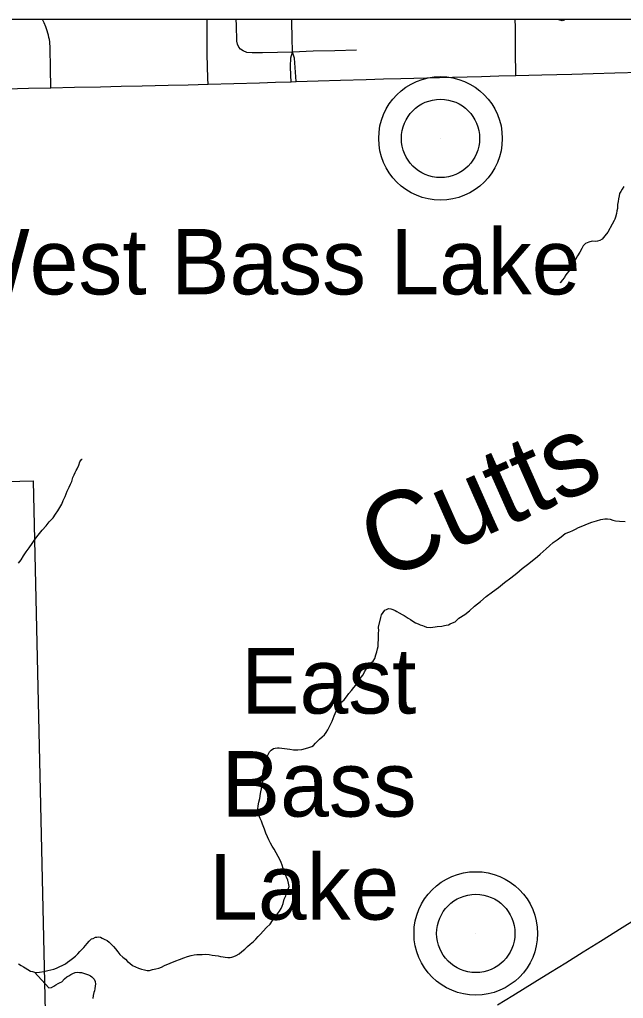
# Model space of a CAD drawing. Extents: x 103424 to 286016, y 38711 to 110967.
# Drawn here: x 149253 to 153117, y 104701 to 110967 of the extents above; entities that cross this region are included whole.
import ezdxf

# ---------------------------------------------------------------- set-up
doc = ezdxf.new("R2010")
doc.units = 0
for name, color, linetype in [('GM_X_Corporation', 7, 'Continuous'), ('GM_X_County_Road', 7, 'Continuous'), ('GM_X_Minor_River', 7, 'Continuous'), ('GM_X_Minor_River_Text', 7, 'Continuous'), ('GM_X_Township_Road', 7, 'Continuous'), ('GM_X_Unincorporated', 7, 'Continuous'), ('GM_X_Unincorporated_Location', 7, 'Continuous'), ('GM_X_Unincorporated_Text', 7, 'Continuous'), ('GM_X_US_Route', 7, 'Continuous')]:
    doc.layers.add(name, color=color, linetype=linetype)

msp = doc.modelspace()

# ---------------------------------------------------------------- linework, layer by layer
at = {"layer": 'GM_X_Corporation'}
for points in [[(103423.7, 96534.8), (103423.7, 38711.2), (175679.7, 38711.2), (175679.7, 110967.2), (119699, 110967.2), (119716.9, 106542.5), (119719.8, 106322.8), (119720.8, 106006.3), (119709.7, 99445.7), (119706.4, 99064.2), (119663.9, 96690), (117026.4, 96688.2), (115542.1, 96665), (105081.7, 96574.5)], [(173175.4, 110967.2), (148354.5, 110967.2), (148366.5, 110284), (148366.4, 110242.2), (148494.2, 102114.7), (148500.5, 101714.1), (148505.8, 101377.4), (148509.9, 101119.2), (148594.2, 97294.7), (158050.5, 97608.1), (158064.2, 97608.5), (162306.4, 97749.1), (162479.3, 97753.8), (165116.9, 97825.6), (173478.4, 98058.2), (173457.5, 99090), (173443.3, 99817.2), (173398.5, 101988.3), (173365.2, 103570.9), (173327.2, 105148.6), (173218, 109584.4)]]:
    msp.add_lwpolyline(points, close=True, dxfattribs=at)
msp.add_lwpolyline([(148394.4, 107990.6), (149341.4, 108013.6), (149443.1, 103484.7), (148478.9, 103465.7)], dxfattribs=at)
at = {"layer": 'GM_X_County_Road'}
msp.add_lwpolyline([(149168.7, 110523.9), (149311.2, 110527.1), (149453.8, 110530.1), (149605.6, 110533.6), (149770.7, 110537.4), (149904.4, 110540.5), (150038.2, 110543.6), (150203.2, 110547.3), (150331.2, 110550.1), (150459.2, 110552.9), (150624.2, 110557.9), (150789.2, 110562.9), (150890.5, 110565.9), (150991.8, 110569), (151022.9, 110569.9), (151165, 110574.4), (151307.2, 110578.8), (151472.2, 110583.7), (151582.8, 110586.9), (151693.4, 110590.1), (151858.4, 110594.4), (152023.4, 110598.7), (152116.8, 110601.2), (152210.2, 110603.6), (152320, 110606.7), (152429.7, 110609.8), (152594.7, 110613.8), (152690.5, 110616.2), (152786.4, 110618.5), (152924.5, 110622.2), (153062.6, 110625.9), (153227.6, 110630.5)], dxfattribs=at)
at = {"layer": 'GM_X_Minor_River'}
for points in [[(152745.6, 110967.2), (152738.4, 110963.4), (152726.4, 110959.1), (152710.2, 110962.9), (152692, 110966.6), (152690.6, 110967.2)], [(153120.7, 109897.6), (153108.9, 109881.2), (153101.1, 109866.9), (153093.3, 109854.7), (153089.5, 109838.5), (153085.8, 109820.2), (153084.1, 109802), (153080.4, 109783.8), (153078.7, 109769.6), (153078.9, 109757.5), (153075.1, 109743.3), (153073.4, 109725), (153067.7, 109702.7), (153061.9, 109690.5), (153058.1, 109680.3), (153046.4, 109657.9), (153017, 109606.9), (152999.3, 109582.3), (152981.5, 109561.8), (152965.5, 109553.4), (152951.5, 109549.1), (152937.4, 109546.9), (152917.2, 109548.5), (152895.1, 109542.1), (152875.1, 109533.6), (152859.2, 109519.2), (152851.4, 109500.9), (152837.7, 109478.4), (152824, 109453.9), (152810.3, 109431.5), (152798.7, 109405), (152783, 109376.4), (152767.3, 109356), (152755.4, 109341.6), (152743.6, 109327.3), (152739.7, 109315.1), (152725.9, 109298.7), (152714.1, 109284.3), (152710.6, 109281.4)], [(149247.5, 107487.3), (149263.2, 107509.8), (149278.9, 107534.3), (149296.6, 107560.9), (149314.3, 107585.4), (149334, 107614.1), (149351.7, 107638.6), (149371.4, 107667.3), (149397.1, 107698), (149422.8, 107726.8), (149442.5, 107751.4), (149468.3, 107778.1), (149484, 107800.6), (149497.7, 107823), (149511.5, 107843.5), (149523.2, 107865.9), (149532.9, 107888.3), (149544.5, 107914.8), (149558, 107949.4), (149569.7, 107973.8), (149579.4, 107994.2), (149587.2, 108010.5), (149594.8, 108034.8), (149602.6, 108053.2), (149608.4, 108067.4), (149616.2, 108079.7), (149622, 108091.9), (149631.7, 108114.3), (149639.4, 108136.6), (149649.2, 108151), (149651.2, 108153), (149653.2, 108153.1)], [(151516.6, 106861.1), (151526.4, 106877.5), (151534.1, 106899.8), (151539.7, 106920.1), (151543.4, 106938.4), (151547.2, 106954.6), (151548.8, 106976.8), (151550.5, 106997.1), (151550, 107021.3), (151549.7, 107041.5), (151551.5, 107053.6), (151551, 107077.9), (151566.1, 107138.7), (151569.8, 107157), (151579.6, 107171.3), (151591.5, 107185.7), (151601.5, 107191.9), (151613.5, 107196.2), (151629.7, 107194.4), (151641.8, 107190.6), (151656.1, 107184.8), (151668.3, 107179), (151682.6, 107169.1), (151700.9, 107159.3), (151715.2, 107151.5), (151727.4, 107143.7), (151739.7, 107135.8), (151754, 107125.9), (151770.3, 107116.1), (151786.6, 107106.3), (151804.9, 107098.6), (151817.1, 107092.7), (151831.3, 107088.9), (151841.5, 107083.1), (151857.8, 107077.3), (151886, 107075.8), (151926.3, 107082.6), (151954.5, 107085.1), (151972.6, 107087.4), (151982.6, 107089.6), (151998.7, 107091.9), (152008.7, 107098.2), (152022.7, 107104.5), (152040.7, 107112.9), (152064.5, 107135.5), (152102.5, 107158.4), (152132.3, 107183.2), (152164.1, 107212), (152201.8, 107243), (152239.6, 107274), (152279.5, 107303), (152317.3, 107331.9), (152357.1, 107362.9), (152396.9, 107394), (152434.7, 107422.9), (152470.5, 107453.8), (152512.3, 107484.9), (152567.9, 107530.3), (152583.8, 107544.8), (152603.7, 107561.3), (152623.6, 107579.8), (152643.4, 107598.4), (152667.3, 107619), (152693.2, 107637.6), (152719, 107656.3), (152744.9, 107676.9), (152775, 107687.6), (152793, 107696), (152811, 107704.4), (152831, 107714.8), (152857, 107727.4), (152887, 107740.1), (152915.1, 107750.7), (152945.2, 107759.3), (152973.3, 107767.9), (152999.5, 107770.3), (153015.6, 107770.6), (153031.8, 107768.9), (153050.1, 107763.2), (153066.3, 107759.4), (153092.6, 107755.9), (153128.9, 107754.5)], [(150779.5, 105096.6), (150795.3, 105113), (150813.1, 105131.5), (150832.9, 105156.1), (150856.7, 105176.7), (150872.5, 105199.2), (150888.2, 105221.7), (150904, 105242.2), (150915.8, 105260.6), (150927.6, 105277), (150933.4, 105291.2), (150939.1, 105309.5), (150946.7, 105335.9), (150956.4, 105358.3), (150964, 105382.7), (150971.8, 105401), (150977.5, 105417.3), (150977.3, 105427.4), (150975.1, 105439.4), (150970.7, 105457.5), (150951.8, 105501.6), (150947.5, 105517.7), (150941.1, 105533.8), (150934.7, 105553.9), (150926.3, 105571.9), (150917.9, 105589.9), (150907.5, 105609.9), (150894.9, 105634), (150882.4, 105655.9), (150870, 105675.9), (150859.5, 105695.9), (150849.1, 105716), (150840.6, 105736), (150830.1, 105760.1), (150821.6, 105784.1), (150808.9, 105816.2), (150800.5, 105836.3), (150792.1, 105852.3), (150787.9, 105864.4), (150783.6, 105878.4), (150781.3, 105894.5), (150779, 105912.7), (150780.6, 105934.9), (150784.2, 105957.2), (150789.8, 105981.5), (150795.3, 106012), (150802.7, 106054.5), (150808.3, 106076.8), (150810.1, 106091), (150807.8, 106105.1), (150807.5, 106123.3), (150809.2, 106139.5), (150812.9, 106155.7), (150816.6, 106176), (150820.4, 106192.2), (150824.1, 106206.4), (150827.9, 106220.6), (150831.7, 106234.8), (150839.4, 106253.1), (150843.3, 106263.3), (150853.1, 106279.6), (150863, 106289.9), (150878.9, 106300.3), (150889, 106302.5), (150903.1, 106304.8), (150915.2, 106305), (150981.9, 106296.1), (151006.2, 106292.5), (151034.4, 106293), (151058.6, 106295.4), (151082.7, 106301.9), (151104.8, 106308.4), (151122.8, 106314.7), (151134.8, 106321), (151146.7, 106335.4), (151172.5, 106360.1), (151190.3, 106376.5), (151204.2, 106388.9), (151216.1, 106403.3), (151225.8, 106421.6), (151239.5, 106446.1), (151253.1, 106476.6), (151266.6, 106509.2), (151280.2, 106539.7), (151291.9, 106564.2), (151303.7, 106582.6), (151315.5, 106599), (151331.4, 106613.4), (151345.2, 106631.8), (151360.9, 106652.3), (151376.7, 106672.8), (151392.5, 106691.2), (151404.4, 106705.6), (151416.2, 106719.9), (151426, 106738.3), (151439.8, 106756.7), (151451.6, 106773.1), (151461.3, 106791.4), (151480.9, 106826.1), (151500.7, 106848.7), (151516.6, 106861.1)], [(149247.1, 104921.8), (149263.4, 104912), (149277.7, 104904.1), (149289.9, 104896.3), (149306.2, 104886.5), (149322.6, 104876.7), (149336.8, 104872.9), (149348.9, 104869.1), (149363.1, 104867.3), (149381.2, 104869.6), (149409.4, 104874.2), (149433.5, 104880.7), (149453.6, 104885), (149471.6, 104889.4), (149489.7, 104895.8), (149547.7, 104923.1), (149559.6, 104933.4), (149575.6, 104943.8), (149591.5, 104956.2), (149611.4, 104972.7), (149625.3, 104987.1), (149639.1, 105001.5), (149653, 105015.9), (149664.9, 105026.2), (149674.7, 105040.5), (149686.6, 105052.8), (149698.5, 105067.2), (149714.4, 105081.6), (149724.4, 105085.8), (149738.4, 105094.2), (149748.4, 105094.3), (149758.5, 105094.5), (149770.7, 105092.7), (149780.9, 105086.8), (149795.1, 105081), (149813.4, 105071.3), (149827.7, 105061.4), (149840.1, 105047.5), (149854.5, 105033.6), (149866.8, 105017.7), (149881.3, 104999.8), (149895.7, 104981.8), (149914.2, 104966), (149930.6, 104952.1), (149944.9, 104938.3), (149959.3, 104926.4), (149975.7, 104912.6), (149996, 104902.8), (150014.3, 104895.1), (150034.6, 104889.4), (150052.9, 104883.6), (150069.1, 104879.9), (150085.2, 104880.2), (150103.3, 104886.5), (150125.4, 104891), (150143.5, 104895.3), (150161.5, 104901.7), (150181.5, 104912.2), (150253.6, 104941.8), (150277.7, 104950.3), (150303.7, 104960.8), (150327.8, 104969.3), (150351.8, 104975.8), (150369.9, 104980.2), (150388.1, 104982.5), (150404.2, 104982.8), (150422.3, 104983.1), (150442.5, 104983.5), (150466.8, 104981.9), (150485, 104978.2), (150505.2, 104976.5), (150523.4, 104972.8), (150539.6, 104969.1), (150555.8, 104967.4), (150570, 104965.6), (150586.1, 104963.8), (150600.2, 104964.1), (150612.4, 104964.3), (150624.4, 104968.6), (150640.4, 104976.9), (150658.3, 104987.4), (150676.2, 105001.8), (150694.1, 105016.3), (150712, 105032.7), (150729.9, 105049.2), (150749.8, 105065.7), (150765.6, 105080.2), (150779.5, 105096.6)], [(149348.9, 104869.1), (149441.5, 104769.7), (149457.6, 104772), (149471.6, 104780.3), (149485.6, 104788.7), (149499.5, 104797), (149513.6, 104803.3), (149523.6, 104807.5), (149541.4, 104826), (149555.3, 104838.4), (149569.3, 104846.7), (149581.2, 104855), (149595.2, 104861.3), (149609.2, 104867.6), (149625.3, 104869.9), (149637.5, 104868.1), (149649.6, 104866.3), (149694.3, 104853), (149706.5, 104845.1), (149716.7, 104839.3), (149731.1, 104825.4), (149737.4, 104809.3), (149739.7, 104793.2), (149737.9, 104781), (149734.2, 104762.8), (149732.4, 104750.6), (149728.6, 104738.5), (149724.9, 104720.2), (149723.2, 104700)]]:
    msp.add_lwpolyline(points, dxfattribs=at)
at = {"layer": 'GM_X_Township_Road'}
for points in [[(149453.8, 110530.1), (149451.3, 110656.9), (149449, 110783.6), (149448.5, 110797.6), (149447.5, 110811.7), (149446, 110825.7), (149444, 110839.6), (149441.5, 110853.4), (149438.4, 110867.1), (149434.9, 110880.8), (149430.9, 110894.3), (149426.7, 110907.6), (149421.9, 110920.8), (149410.8, 110946.6), (149404.5, 110959.2), (149400.1, 110967.2)], [(150459.2, 110552.9), (150458.3, 110590.7), (150454.7, 110745.3), (150454.1, 110910.3), (150453.9, 110967.2)], [(151409.7, 110770.7), (151271.4, 110767.4), (151133.1, 110764.1), (150999.7, 110757.5), (150903.5, 110756.2), (150807.2, 110754.9), (150742, 110754.2), (150707.2, 110756.8), (150683.8, 110766.3), (150666.9, 110777.9), (150656.3, 110791.3), (150647.3, 110809.4), (150642.9, 110829.6), (150640.5, 110932.2), (150640.2, 110967.2)], [(151022.9, 110569.9), (151011.7, 110720.4), (150999.7, 110757.5), (150997.6, 110853.4), (150995.6, 110949.4), (150995.2, 110967.2)], [(152429.7, 110609.8), (152427.8, 110764.1), (152425.9, 110918.4), (152425.2, 110967.2)], [(150991.8, 110569), (150989.8, 110608.9), (150986.9, 110667.7), (150988.2, 110722.1), (150999.7, 110757.5)]]:
    msp.add_lwpolyline(points, dxfattribs=at)
at = {"layer": 'GM_X_Unincorporated'}
for centre, radius in [((151946.9, 110206.6), 395.3), ((151946.9, 110206.6), 250.6), ((152172.7, 105117.3), 395.3), ((152172.7, 105117.3), 250.6)]:
    msp.add_circle(centre, radius, dxfattribs=at)
at = {"layer": 'GM_X_Unincorporated_Location'}
for p, q in [((151946.9, 110206.6), (151946.9, 110206.6)), ((152172.7, 105117.3), (152172.7, 105117.3))]:
    msp.add_line(p, q, dxfattribs=at)
at = {"layer": 'GM_X_US_Route'}
msp.add_lwpolyline([(152312.2, 104660), (152409.8, 104720.6), (152550.3, 104807.2), (152649.8, 104868.5), (152749.3, 104929.8), (152859.8, 104998.7), (152970.4, 105067.7), (153110.4, 105155.1), (153250.4, 105242.6)], dxfattribs=at)
msp.add_lwpolyline([(152312.2, 104660), (152409.8, 104720.6), (152550.3, 104807.2), (152649.8, 104868.5), (152749.3, 104929.8), (152859.8, 104998.7), (152970.4, 105067.7), (153110.4, 105155.1), (153250.4, 105242.6)], dxfattribs=at)

# ---------------------------------------------------------------- texts
at = {"layer": 'GM_X_Minor_River_Text'}
msp.add_text('Cutts', height=503.42, rotation=23.93405, dxfattribs=at).set_placement((151575.8, 107367.3))
at = {"layer": 'GM_X_Unincorporated_Text'}
for s, height, p in [('West Bass Lake', 419.602, (148788.6, 109207.8)), ('East', 419.6, (150670.2, 106524.7)), ('Bass', 419.6, (150546.3, 105865.1)), ('Lake', 419.6, (150466.6, 105205.4))]:
    msp.add_text(s, height=height, rotation=0.00001, dxfattribs=at).set_placement(p)

doc.saveas('drawing.dxf')
